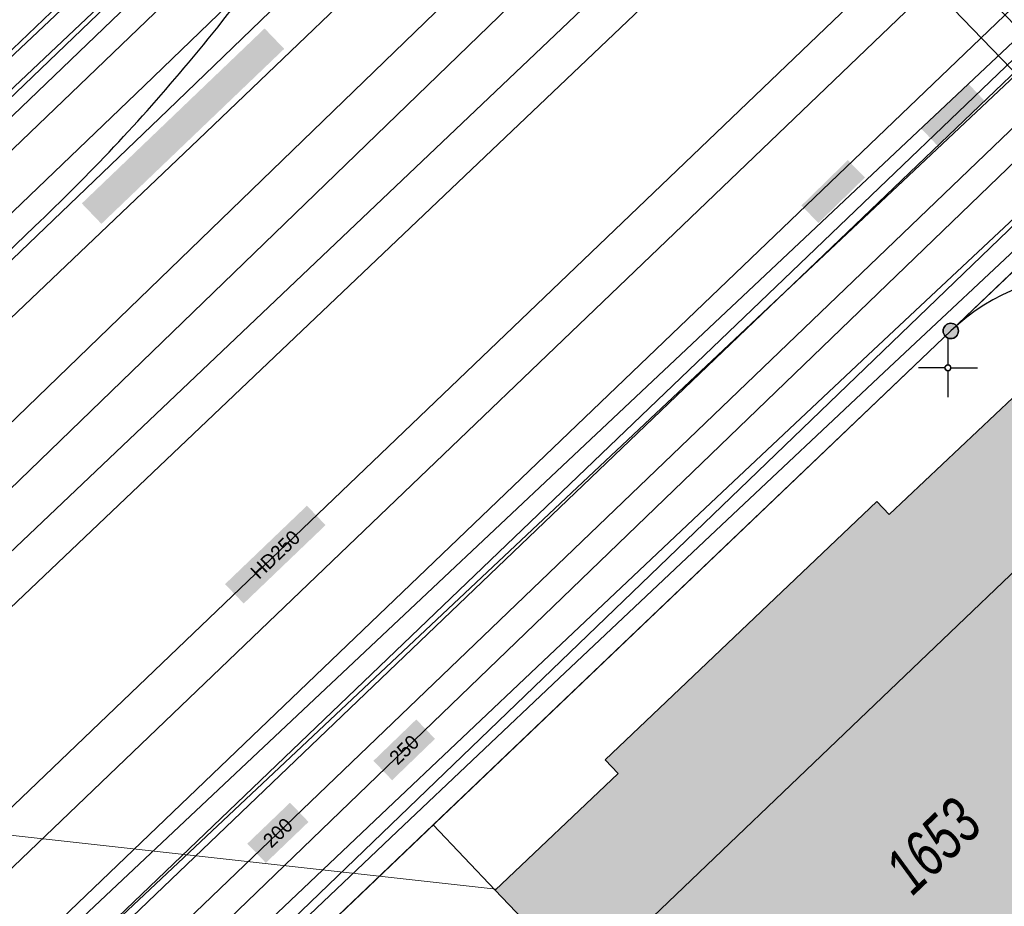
# Model space of a CAD drawing. Header units: metres. Extents: x 2695560 to 2696939, y 1260491 to 1262050.
# Tile 334 of 656: x 2695781 to 2695802, y 1261063 to 1261082. Entities that reach past the tile are written whole.
import ezdxf

# ---------------------------------------------------------------- set-up
doc = ezdxf.new("R2010")
doc.units = ezdxf.units.M
doc.linetypes.add('AUSGEZOGEN', pattern=[0])
for name, color, linetype in [('XR$1$AV_Gebäudeflächen (BB)', 7, 'AUSGEZOGEN'), ('XR$1$AV_Grenzpunkte', 7, 'AUSGEZOGEN'), ('XR$1$AV_Koordinatennetzpunkte', 7, 'AUSGEZOGEN'), ('XR$1$AV_Linien (BB)', 7, 'AUSGEZOGEN'), ('XR$1$AV_Versicherung-Nr.', 7, 'AUSGEZOGEN'), ('XR$1$Liegenschaftsgrenzen', 7, 'AUSGEZOGEN'), ('XR$1$PFAV', 255, 'AUSGEZOGEN'), ('XR$1$RP_Abstandslinie', 7, 'AUSGEZOGEN')]:
    doc.layers.add(name, color=color, linetype=linetype)
for name, color, linetype, lineweight in [('XR$2$ABW-LinieFlaeche-R-genau', 4, 'AUSGEZOGEN', 18), ('XR$2$ELE-Flaeche-oberirdisch', 1, 'AUSGEZOGEN', 18), ('XR$2$ELE-LinieAnker_Strebe', 1, 'AUSGEZOGEN', 18), ('XR$2$ELE-LinieFlaeche-genau', 1, 'AUSGEZOGEN', 18), ('XR$2$GAS-Linie-genau', 12, 'AUSGEZOGEN', 18), ('XR$2$GAS-LinieFlaeche-genau', 12, 'AUSGEZOGEN', 18), ('XR$2$KOM-Linie-U-genau', 91, 'AUSGEZOGEN', 18), ('XR$2$KOM-LinieFlaeche-U-genau', 91, 'AUSGEZOGEN', 18), ('XR$2$WAS-Linie-genau', 5, 'AUSGEZOGEN', 18), ('XR$2$WEI-Text', 59, 'AUSGEZOGEN', 18)]:
    doc.layers.add(name, color=color, linetype=linetype, lineweight=lineweight)
doc.styles.add('ARIAL', font='arial.ttf')
doc.styles.add('TXT', font='txt')

# ---------------------------------------------------------------- blocks, each defined once
blk = doc.blocks.new('COMPLEXOBJECT_626')
at = {"layer": 'XR$1$AV_Linien (BB)', "color": 7, "linetype": 'AUSGEZOGEN', "transparency": 33554687}
blk.add_line((5740.677, 11039.656), (5780.656, 11077.995), dxfattribs=at)
for centre, radius, start, end in [((5752.646, 11107.596), 40.753, 320.1117, 327.5233), ((5752.876, 11107.39), 40.444, 313.3819, 320.1266)]:
    blk.add_arc(centre, radius, start, end, dxfattribs=at)
blk = doc.blocks.new('COMPLEXOBJECT_637')
at = {"layer": 'XR$1$AV_Linien (BB)', "color": 7, "linetype": 'AUSGEZOGEN', "transparency": 33554687}
blk.add_lwpolyline([(5716.384, 10999.825), (5805.935, 11085.6), (5838.806, 11117.088)], dxfattribs=at)
blk = doc.blocks.new('COMPLEXOBJECT_645')
at = {"layer": 'XR$1$AV_Linien (BB)', "color": 7, "linetype": 'AUSGEZOGEN', "transparency": 33554687}
blk.add_line((5763.82, 11066.05), (5781.887, 11083.386), dxfattribs=at)
blk.add_arc((5773.877, 11092.838), 12.389, 310.2789, 324.6798, dxfattribs=at)
blk = doc.blocks.new('COMPLEXOBJECT_1341')
at = {"layer": 'XR$1$Liegenschaftsgrenzen', "color": 7, "linetype": 'AUSGEZOGEN', "transparency": 33554687}
blk.add_line((5815.9, 11066.3), (5806.32, 11075.72), dxfattribs=at)
blk.add_arc((5803.159, 11072.517), 4.5, 45.3754, 133.5263, dxfattribs=at)
blk = doc.blocks.new('BAV15')
at = {"layer": 'XR$1$PFAV', "transparency": 33554687}
blk.add_hatch(color=7, dxfattribs=at).paths.add_polyline_path([(0.5, 0), (0.49, 0.101), (0.459, 0.197), (0.41, 0.286), (0.344, 0.362), (0.264, 0.424), (0.174, 0.469), (0.076, 0.494), (-0.025, 0.499), (-0.125, 0.484), (-0.22, 0.449), (-0.306, 0.395), (-0.379, 0.326), (-0.437, 0.243), (-0.477, 0.15), (-0.497, 0.051), (-0.497, -0.051), (-0.477, -0.15), (-0.437, -0.243), (-0.379, -0.326), (-0.306, -0.395), (-0.22, -0.449), (-0.125, -0.484), (-0.025, -0.499), (0.076, -0.494), (0.174, -0.469), (0.264, -0.424), (0.344, -0.362), (0.41, -0.286), (0.459, -0.197), (0.49, -0.101)])
at = {"color": 7, "transparency": 33554687}
for start, end in [(90, 270), (270, 90)]:
    blk.add_arc((0, 0), 0.5, start, end, dxfattribs=at)
at = {"layer": 'XR$1$PFAV', "transparency": 33554687}
blk.add_circle((0, 0), 0.5, dxfattribs=at)
blk = doc.blocks.new('BAV2041')
at = {"color": 7, "transparency": 33554687}
for p, q in [((0, 0.5), (0, 0.05)), ((-0.05, 0), (-0.5, 0)), ((0.05, 0), (0.5, 0)), ((0, -0.05), (0, -0.5))]:
    blk.add_line(p, q, dxfattribs=at)
blk.add_circle((0, 0), 0.05, dxfattribs=at)
for start, end in [(90, 270), (270, 90)]:
    blk.add_arc((0, 0), 0.05, start, end, dxfattribs=at)

msp = doc.modelspace()

# ---------------------------------------------------------------- hatches: boundary and pattern name
at = {"transparency": 33554687}
for points in [[(2695782.626, 1261078.293), (2695783.041, 1261077.86), (2695786.912, 1261081.569), (2695786.497, 1261082.002)], [(2695800.399, 1261079.886), (2695800.755, 1261079.511), (2695801.753, 1261080.46), (2695801.397, 1261080.835)], [(2695797.866, 1261078.248), (2695798.228, 1261077.879), (2695799.212, 1261078.842), (2695798.85, 1261079.211)], [(2695785.66, 1261070.225), (2695786.054, 1261069.813), (2695787.788, 1261071.475), (2695787.394, 1261071.887)], [(2695788.802, 1261066.479), (2695789.198, 1261066.068), (2695790.106, 1261066.945), (2695789.71, 1261067.356)], [(2695786.131, 1261064.724), (2695786.523, 1261064.316), (2695787.427, 1261065.184), (2695787.035, 1261065.592)]]:
    msp.add_hatch(color=7, dxfattribs=at).paths.add_polyline_path(points)
at = {"layer": 'XR$1$AV_Gebäudeflächen (BB)', "true_color": 0xd2d2d2, "transparency": 33554687}
msp.add_hatch(color=254, dxfattribs=at).paths.add_polyline_path([(2695804.426, 1261071.983), (2695802.345, 1261074.172), (2695799.728, 1261071.697), (2695799.466, 1261071.972), (2695793.71, 1261066.501), (2695793.986, 1261066.211), (2695791.383, 1261063.738), (2695793.432, 1261061.582), (2695789.298, 1261057.653), (2695794.635, 1261052.037), (2695798.79, 1261055.938), (2695798.955, 1261056.101), (2695799.264, 1261055.796), (2695799.577, 1261056.112), (2695799.289, 1261056.415), (2695803.142, 1261060.077), (2695803.846, 1261059.306), (2695806.614, 1261061.942), (2695808.139, 1261060.313), (2695811.724, 1261063.714), (2695809.462, 1261066.094), (2695809.757, 1261066.375), (2695807.998, 1261068.225)])

# ---------------------------------------------------------------- linework, layer by layer
at = {"layer": 'XR$1$AV_Linien (BB)', "color": 7, "linetype": 'AUSGEZOGEN', "transparency": 33554687}
msp.add_line((2695791.383, 1261063.738), (2695790.068, 1261065.122), dxfattribs=at)
for points in [[(2695804.174, 1261078.593), (2695801.03, 1261075.59), (2695790.068, 1261065.122)], [(2695791.383, 1261063.738), (2695793.986, 1261066.211), (2695793.71, 1261066.501), (2695799.466, 1261071.972), (2695799.728, 1261071.697), (2695802.345, 1261074.172), (2695804.426, 1261071.983)], [(2695790.068, 1261065.122), (2695777.75, 1261053.36), (2695765.62, 1261041.791)], [(2695811.724, 1261063.714), (2695808.139, 1261060.313), (2695806.614, 1261061.942), (2695803.846, 1261059.306), (2695803.142, 1261060.077), (2695799.289, 1261056.415), (2695799.577, 1261056.112), (2695799.264, 1261055.796), (2695798.955, 1261056.101), (2695798.79, 1261055.938), (2695794.635, 1261052.037), (2695789.298, 1261057.653), (2695793.432, 1261061.582), (2695791.383, 1261063.738)]]:
    msp.add_lwpolyline(points, dxfattribs=at)
at = {"layer": 'XR$1$Liegenschaftsgrenzen', "color": 7, "linetype": 'AUSGEZOGEN', "transparency": 33554687}
for p, q in [((2695801.03, 1261075.59), (2695812.63, 1261086.67)), ((2695764.79, 1261065.86), (2695782.857, 1261083.196)), ((2695801.03, 1261075.59), (2695777.75, 1261053.36))]:
    msp.add_line(p, q, dxfattribs=at)
at = {"layer": 'XR$1$RP_Abstandslinie', "color": 7, "linetype": 'AUSGEZOGEN', "transparency": 33554687}
msp.add_lwpolyline([(2695804.21, 1261072.25), (2695799.26, 1261067.52), (2695757, 1261027.08)], dxfattribs=at)
at = {"layer": 'XR$2$ABW-LinieFlaeche-R-genau', "linetype": 'AUSGEZOGEN', "transparency": 33554687}
msp.add_lwpolyline([(2695798.799, 1261089.368), (2695762.081, 1261053.824), (2695761.385, 1261054.542), (2695798.103, 1261090.086), (2695798.799, 1261089.368)], close=True, dxfattribs=at)
at = {"layer": 'XR$2$ELE-Flaeche-oberirdisch', "transparency": 33554687}
for points in [[(2695770.604, 1261067.985), (2695771.103, 1261067.466), (2695784.445, 1261080.268), (2695799.598, 1261094.893), (2695799.098, 1261095.411), (2695783.946, 1261080.787), (2695770.604, 1261067.985)], [(2695799.598, 1261094.893), (2695784.445, 1261080.268), (2695771.103, 1261067.466), (2695771.676, 1261066.868), (2695785.088, 1261079.639), (2695800.276, 1261094.19), (2695799.598, 1261094.893)], [(2695804.038, 1261080.363), (2695799.132, 1261085.446), (2695798.628, 1261084.96), (2695803.534, 1261079.876), (2695804.038, 1261080.363)], [(2695722.34, 1261014.616), (2695722.974, 1261013.952), (2695740.51, 1261030.698), (2695765.876, 1261055.225), (2695796.333, 1261084.211), (2695795.759, 1261084.828), (2695765.28, 1261055.852), (2695739.874, 1261031.361), (2695722.34, 1261014.616)]]:
    msp.add_lwpolyline(points, close=True, dxfattribs=at)
at = {"layer": 'XR$2$ELE-LinieAnker_Strebe', "transparency": 33554687}
msp.add_line((2695777.809, 1261065.268), (2695791.402, 1261063.758), dxfattribs=at)
at = {"layer": 'XR$2$ELE-LinieFlaeche-genau', "linetype": 'AUSGEZOGEN', "transparency": 33554687}
for points in [[(2695765.264, 1261066.286), (2695766.841, 1261067.878), (2695768.413, 1261069.48), (2695772.359, 1261073.164), (2695776.294, 1261076.85), (2695780.222, 1261080.545), (2695784.142, 1261084.247), (2695784.486, 1261083.883), (2695780.564, 1261080.181), (2695776.636, 1261076.486), (2695772.701, 1261072.798), (2695768.763, 1261069.122), (2695767.197, 1261067.526), (2695765.62, 1261065.934), (2695765.264, 1261066.286)], [(2695775.291, 1261052.288), (2695778.701, 1261055.56), (2695782.116, 1261058.826), (2695785.538, 1261062.087), (2695788.964, 1261065.342), (2695792.394, 1261068.592), (2695795.831, 1261071.836), (2695799.273, 1261075.075), (2695802.719, 1261078.308), (2695803.061, 1261077.944), (2695799.615, 1261074.711), (2695796.173, 1261071.472), (2695792.738, 1261068.228), (2695789.308, 1261064.98), (2695785.882, 1261061.725), (2695782.462, 1261058.464), (2695779.047, 1261055.198), (2695775.637, 1261051.928), (2695775.291, 1261052.288)]]:
    msp.add_lwpolyline(points, close=True, dxfattribs=at)
at = {"layer": 'XR$2$GAS-Linie-genau', "linetype": 'AUSGEZOGEN', "transparency": 33554687}
for p, q in [((2695810.864, 1261093.988), (2695771.795, 1261056.538)), ((2695774.02, 1261051.821), (2695805.411, 1261082.105))]:
    msp.add_line(p, q, dxfattribs=at)
at = {"layer": 'XR$2$GAS-LinieFlaeche-genau', "linetype": 'AUSGEZOGEN', "transparency": 33554687}
msp.add_lwpolyline([(2695768.056, 1261067.996), (2695799.609, 1261098.291), (2695799.817, 1261098.075), (2695768.264, 1261067.78), (2695768.056, 1261067.996)], close=True, dxfattribs=at)
at = {"layer": 'XR$2$KOM-Linie-U-genau', "linetype": 'AUSGEZOGEN', "transparency": 33554687}
msp.add_line((2695803.812, 1261079.232), (2695770.252, 1261046.904), dxfattribs=at)
msp.add_lwpolyline([(2695743.052, 1261027.688), (2695806.653, 1261088.67), (2695843.597, 1261124.029)], dxfattribs=at)
at = {"layer": 'XR$2$KOM-LinieFlaeche-U-genau', "linetype": 'AUSGEZOGEN', "transparency": 33554687}
for points in [[(2695726.428, 1261010.573), (2695728.026, 1261011.213), (2695807.363, 1261087.265), (2695808.018, 1261087.864), (2695808.558, 1261087.274), (2695807.909, 1261086.681), (2695728.468, 1261010.527), (2695726.724, 1261009.831), (2695726.428, 1261010.573)], [(2695775.001, 1261055.976), (2695807.853, 1261086.907), (2695808.02, 1261087.631), (2695808.556, 1261087.507), (2695808.351, 1261086.621), (2695775.379, 1261055.576), (2695775.001, 1261055.976)]]:
    msp.add_lwpolyline(points, close=True, dxfattribs=at)
at = {"layer": 'XR$2$WAS-Linie-genau', "linetype": 'AUSGEZOGEN', "transparency": 33554687}
msp.add_line((2695773.594, 1261052.294), (2695804.675, 1261082.135), dxfattribs=at)
msp.add_lwpolyline([(2695769.552, 1261068.298), (2695800.183, 1261097.72), (2695812.231, 1261111.067), (2695816.904, 1261115.658)], dxfattribs=at)

# ---------------------------------------------------------------- block references
at = {"layer": 'XR$1$AV_Grenzpunkte', "color": 7, "linetype": 'AUSGEZOGEN', "lineweight": -3, "transparency": 33554687, "xscale": 0.3249999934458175, "yscale": 0.3249999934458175}
msp.add_blockref('BAV15', (2695801.03, 1261075.59), dxfattribs=at)
at = {"layer": 'XR$1$AV_Koordinatennetzpunkte', "color": 7, "linetype": 'AUSGEZOGEN', "lineweight": -3, "transparency": 33554687, "xscale": 1.25, "yscale": 1.25}
msp.add_blockref('BAV2041', (2695800.97, 1261074.81), dxfattribs=at)
at = {"layer": 'XR$1$AV_Linien (BB)', "color": 7, "linetype": 'AUSGEZOGEN', "lineweight": -3, "transparency": 33554687}
for name in ['COMPLEXOBJECT_626', 'COMPLEXOBJECT_637', 'COMPLEXOBJECT_645']:
    msp.add_blockref(name, (2690000.97, 1249999.81), dxfattribs=at)
at = {"layer": 'XR$1$Liegenschaftsgrenzen', "color": 7, "linetype": 'AUSGEZOGEN', "lineweight": -3, "transparency": 33554687}
msp.add_blockref('COMPLEXOBJECT_1341', (2690000.97, 1249999.81), dxfattribs=at)

# ---------------------------------------------------------------- texts
at = {"layer": 'XR$1$AV_Versicherung-Nr.', "color": 7, "transparency": 33554687, "insert": (2695800.654, 1261064.676), "char_height": 0.96842, "width": 2.45636, "attachment_point": 5, "rotation": 43.6005, "style": 'ARIAL'}
msp.add_mtext('\\A1;{\\fArial|i1|b0;\\H0.968418;\\W0.700000;\\C7;1653}\\P', dxfattribs=at)
at = {"layer": 'XR$2$WEI-Text', "transparency": 33554687, "char_height": 0.3, "attachment_point": 5, "style": 'TXT'}
for s, insert, width, rotation in [('\\W1.00;HD250', (2695786.725, 1261070.85), 1.48333, 43.8), ('\\W1.00;250', (2695789.454, 1261066.712), 0.9119, 44), ('\\W1.00;200', (2695786.779, 1261064.954), 0.9119, 43.9)]:
    msp.add_mtext(s, dxfattribs=dict(at, insert=insert, width=width, rotation=rotation))

doc.saveas('drawing.dxf')
